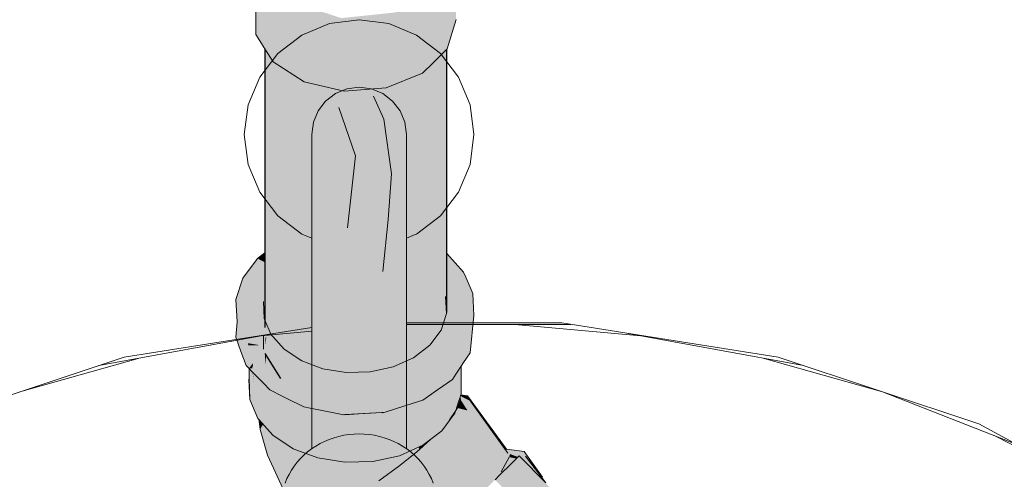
# Model space of a CAD drawing. Header units: millimetres. Extents: x 321 to 585, y -277 to 9.
# Tile 268 of 656: x 478.804 to 479.66, y -194.035 to -193.635. Entities that reach past the tile are written whole.
import ezdxf

# ---------------------------------------------------------------- set-up
doc = ezdxf.new("R2010")
doc.units = ezdxf.units.MM
doc.header["$MEASUREMENT"] = 0
for name, color, linetype, lineweight in [('IFC-Elemento de mobília-Contorno', 152, 'Continuous', 5), ('IFC-Elemento terminal-Contorno', 253, 'Continuous', 5), ('TQ-Condutos', 3, 'Continuous', 25), ('TQ-Conexões', 9, 'Continuous', 18)]:
    doc.layers.add(name, color=color, linetype=linetype, lineweight=lineweight)

msp = doc.modelspace()

# ---------------------------------------------------------------- hatches: boundary and pattern name
at = {"layer": 'TQ-Condutos', "linetype": 'Continuous'}
for points in [[(479.02607, -193.67523), (479.02738, -193.63951), (479.02313, -193.62998)], [(479.01691, -193.66063), (479.01691, -193.66737), (479.01692, -193.66738)], [(479.01708, -193.83382), (479.01699, -193.66742), (479.01698, -193.66074), (479.01691, -193.66063), (479.01692, -193.66738)], [(479.01712, -193.90323), (479.01727, -193.9034), (479.01778, -193.90179), (479.01775, -193.89842), (479.01708, -193.8377), (479.01712, -193.89697), (479.01708, -193.8377), (479.01775, -193.89842), (479.01778, -193.90179), (479.01777, -193.89849), (479.01778, -193.90179), (479.01789, -193.89876), (479.01839, -193.89991), (479.01921, -193.9018), (479.02244, -193.90924), (479.02378, -193.91074), (479.03044, -193.91972), (479.03217, -193.92086), (479.03221, -193.92026), (479.03356, -193.92178), (479.04887, -193.93188), (479.04942, -193.93208), (479.05516, -193.93603), (479.05516, -193.93423), (479.04757, -193.68694), (479.03103, -193.67638), (479.03044, -193.67601), (479.03044, -193.91826), (479.03044, -193.9018), (479.03044, -193.86244), (479.03044, -193.82749), (479.02022, -193.83531), (479.01763, -193.83729), (479.02022, -193.83531), (479.03044, -193.82749), (479.03044, -193.81588), (479.03044, -193.67601), (479.02614, -193.67326), (479.02043, -193.82931), (479.01838, -193.66831), (479.02015, -193.82969), (479.01838, -193.66831), (479.01733, -193.66764), (479.01838, -193.66831), (479.01832, -193.66288), (479.01721, -193.6611), (479.01723, -193.66757), (479.01721, -193.6611), (479.01698, -193.66074), (479.01701, -193.66743), (479.01762, -193.83309), (479.01699, -193.66742), (479.01708, -193.83382), (479.01691, -193.66737), (479.01691, -193.83404), (479.01691, -193.83783), (479.01691, -193.89651), (479.01712, -193.90323), (479.0171, -193.89693)], [(479.02043, -193.82931), (479.02607, -193.67523), (479.02594, -193.67313), (479.02397, -193.67188), (479.01845, -193.66308), (479.01851, -193.66839), (479.01845, -193.66308), (479.01832, -193.66288), (479.01839, -193.66832)], [(479.16825, -193.91241), (479.16866, -193.9121), (479.16874, -193.90724), (479.17016, -193.90533), (479.17389, -193.89375), (479.17428, -193.89253), (479.17481, -193.89088), (479.17516, -193.88979), (479.17516, -193.8384), (479.17187, -193.83468), (479.17516, -193.8384), (479.17516, -193.82138), (479.17516, -193.67296), (479.17322, -193.68211), (479.17516, -193.67296), (479.17516, -193.66095), (479.17295, -193.66311), (479.17261, -193.68498), (479.17248, -193.68557), (479.17063, -193.81094), (479.1707, -193.81231), (479.17063, -193.81094), (479.17244, -193.68578), (479.17042, -193.80691), (479.17036, -193.81032), (479.16999, -193.83255), (479.16863, -193.70371), (479.16999, -193.83255), (479.17244, -193.68578), (479.16919, -193.70106), (479.17244, -193.68578), (479.17063, -193.81094), (479.17248, -193.68557), (479.17261, -193.68498), (479.17295, -193.66311), (479.17281, -193.66325), (479.16898, -193.66699), (479.16825, -193.66771), (479.16323, -193.67261), (479.16255, -193.67581), (479.16825, -193.7055), (479.16255, -193.67581), (479.16323, -193.67261), (479.16214, -193.67367), (479.16227, -193.6771), (479.16214, -193.67367), (479.16189, -193.6789), (479.16413, -193.72485), (479.16825, -193.83058), (479.16413, -193.72485), (479.16189, -193.6789), (479.15842, -193.7517), (479.15536, -193.81603), (479.16825, -193.90791), (479.15536, -193.81603), (479.15011, -193.92631), (479.1604, -193.91842), (479.16554, -193.91153)], [(479.15005, -193.92759), (479.15011, -193.92631), (479.15842, -193.7517), (479.16189, -193.6789), (479.16192, -193.67836), (479.16214, -193.67367), (479.15405, -193.68158), (479.1557, -193.70803), (479.15405, -193.68158), (479.15345, -193.7186), (479.15405, -193.68158), (479.14916, -193.68358), (479.14917, -193.68635), (479.15076, -193.73127), (479.15247, -193.77973), (479.15076, -193.73127), (479.14917, -193.68635), (479.14916, -193.68358), (479.14869, -193.68377), (479.14869, -193.68681), (479.14937, -193.73778), (479.14959, -193.79327), (479.14937, -193.73778), (479.14869, -193.68681), (479.14913, -193.73891), (479.14901, -193.7395), (479.14933, -193.79448), (479.14901, -193.7395), (479.14913, -193.73891), (479.14869, -193.68681), (479.14869, -193.74096), (479.14869, -193.79747), (479.14869, -193.92739), (479.14869, -193.68377), (479.14788, -193.68411), (479.14209, -193.68647), (479.13992, -193.68736), (479.12197, -193.9386), (479.12851, -193.93717), (479.1462, -193.9293), (479.14869, -193.92819)], [(479.04762, -193.68842), (479.05516, -193.93423), (479.05516, -193.69179), (479.05516, -193.69016), (479.05117, -193.68924), (479.04757, -193.68694)], [(479.05516, -193.96293), (479.05746, -193.93509), (479.07722, -193.69525), (479.05591, -193.69033), (479.05516, -193.69016), (479.05516, -193.93423)], [(479.11989, -193.93906), (479.11989, -193.69474), (479.11621, -193.69501), (479.10988, -193.69548), (479.08917, -193.94205), (479.10856, -193.94154), (479.11989, -193.94125)], [(479.11989, -193.96775), (479.12197, -193.9386), (479.1395, -193.69327), (479.13992, -193.68736), (479.12236, -193.69455), (479.12057, -193.69468), (479.12057, -193.69528), (479.12057, -193.69468), (479.11989, -193.69474), (479.11989, -193.69556), (479.11989, -193.93906)], [(479.06733, -193.93879), (479.0868, -193.94195), (479.07732, -193.69791), (479.0868, -193.94195), (479.0868, -193.69746), (479.0868, -193.6972), (479.08597, -193.69727), (479.07722, -193.69525), (479.07699, -193.69794), (479.05746, -193.93509)], [(479.08769, -193.94209), (479.08914, -193.94205), (479.08756, -193.69715), (479.0868, -193.6972), (479.0868, -193.94195), (479.0868, -193.94211)], [(479.08914, -193.94233), (479.10988, -193.69548), (479.08756, -193.69715)], [(479.01691, -193.89651), (479.01691, -193.903), (479.0171, -193.90321)], [(479.01713, -193.91967), (479.01807, -193.91156), (479.01744, -193.91115)], [(479.01713, -193.91967), (479.01691, -193.92557), (479.03044, -193.94713)], [(479.26135, -194.03805), (479.26124, -194.0379), (479.23797, -194.01463), (479.23188, -194.0207), (479.25837, -194.0472), (479.61889, -194.40773), (479.6193, -194.40732), (479.26119, -194.03854), (479.26367, -194.04109)], [(479.22052, -194.03206), (479.21707, -194.03551), (479.21812, -194.03655), (479.60408, -194.42253), (479.60509, -194.42152), (479.23188, -194.0207)], [(479.23188, -194.0207), (479.60509, -194.42152), (479.61889, -194.40773)]]:
    msp.add_hatch(color=73, dxfattribs=at).paths.add_polyline_path(points)
at = {"layer": 'TQ-Conexões', "linetype": 'Continuous'}
for points in [[(479.17897, -193.59861), (479.17927, -193.59305), (479.17556, -193.59816), (479.17556, -193.61465), (479.17556, -193.60252), (479.17556, -193.59816), (479.17538, -193.5984), (479.17539, -193.60261), (479.17543, -193.61525), (479.17537, -193.60263), (479.17538, -193.5984), (479.17516, -193.5987), (479.17011, -193.60566), (479.17516, -193.60274), (479.17011, -193.60566), (479.17516, -193.61649), (479.17532, -193.61576), (479.17541, -193.61535), (479.17532, -193.61576), (479.17516, -193.61649), (479.17011, -193.60566), (479.16586, -193.60811), (479.16516, -193.61247), (479.17232, -193.62987), (479.16516, -193.61247), (479.16584, -193.60813), (479.16566, -193.60823), (479.16405, -193.60916), (479.15405, -193.61493), (479.16494, -193.61277), (479.15405, -193.61493), (479.14515, -193.62007), (479.14045, -193.62278), (479.1426, -193.62357), (479.14045, -193.62278), (479.139, -193.62854), (479.15405, -193.62777), (479.139, -193.62854), (479.13036, -193.64044), (479.139, -193.62854), (479.13914, -193.62796), (479.14045, -193.62278), (479.12977, -193.62895), (479.12784, -193.62915), (479.12793, -193.63001), (479.12784, -193.62915), (479.12236, -193.62973), (479.10674, -193.63137), (479.10255, -193.64466), (479.10387, -193.64046), (479.10674, -193.63137), (479.10106, -193.63197), (479.0995, -193.63287), (479.10106, -193.63197), (479.09911, -193.63218), (479.09933, -193.63297), (479.09328, -193.63646), (479.10115, -193.63958), (479.09328, -193.63646), (479.09266, -193.63682), (479.09168, -193.63739), (479.09108, -193.63773), (479.09168, -193.63739), (479.09266, -193.63682), (479.09328, -193.63646), (479.0891, -193.63566), (479.09328, -193.63646), (479.09933, -193.63297), (479.09911, -193.63218), (479.08597, -193.63356), (479.08346, -193.63383), (479.07094, -193.62976), (479.06908, -193.63534), (479.05117, -193.68924), (479.08597, -193.69727), (479.08597, -193.63464), (479.08597, -193.64068), (479.08597, -193.65423), (479.08597, -193.69727), (479.12236, -193.69455), (479.12236, -193.63323), (479.12931, -193.64188), (479.12236, -193.63323), (479.12663, -193.64557), (479.1313, -193.65908), (479.12663, -193.64557), (479.12236, -193.63323), (479.12236, -193.65146), (479.12236, -193.67139), (479.12236, -193.69455), (479.15405, -193.68158), (479.17051, -193.63839), (479.15405, -193.68158), (479.16323, -193.67261), (479.17516, -193.66095), (479.17556, -193.66057), (479.18316, -193.63516), (479.18316, -193.58769), (479.18051, -193.59134), (479.17954, -193.59592), (479.18051, -193.59134), (479.17927, -193.59305)], [(479.01513, -193.61201), (479.01691, -193.60134), (479.01719, -193.59965), (479.01691, -193.59939), (479.01316, -193.59601), (479.00909, -193.59234), (479.01239, -193.60585), (479.00909, -193.59234), (479.00909, -193.59844), (479.00909, -193.64814), (479.01691, -193.66063), (479.02397, -193.67188), (479.03093, -193.64748), (479.03594, -193.6299), (479.03897, -193.61926), (479.026, -193.60758), (479.02397, -193.60575), (479.02397, -193.63185), (479.022, -193.62744), (479.02397, -193.63185), (479.02397, -193.60575), (479.02092, -193.603), (479.0196, -193.62204), (479.02092, -193.603), (479.01719, -193.59965), (479.01712, -193.61647), (479.01691, -193.61601), (479.01712, -193.61647), (479.01719, -193.59965), (479.01691, -193.60134)], [(479.03895, -193.61936), (479.02397, -193.67188), (479.05117, -193.68924), (479.06626, -193.64384), (479.05117, -193.63024), (479.06626, -193.64384), (479.0703, -193.63168), (479.07094, -193.62976), (479.0666, -193.62835), (479.05117, -193.62333), (479.03916, -193.61943)], [(479.17516, -193.83878), (479.17516, -193.85953), (479.17516, -193.87452), (479.17516, -193.87496), (479.17516, -193.87592), (479.17404, -193.87606), (479.17481, -193.89088), (479.17516, -193.89061), (479.17516, -193.8904), (479.17516, -193.89061), (479.17481, -193.89088), (479.17016, -193.90533), (479.17516, -193.8909), (479.18418, -193.88364), (479.18692, -193.8745), (479.18418, -193.88364), (479.17516, -193.8909), (479.17016, -193.90533), (479.1604, -193.91842), (479.17514, -193.91383), (479.17516, -193.91375), (479.17516, -193.90849), (479.17516, -193.90665), (479.17516, -193.90605), (479.17516, -193.90308), (479.17516, -193.89936), (479.17516, -193.90308), (479.18187, -193.89135), (479.17516, -193.90308), (479.17516, -193.90605), (479.17516, -193.90665), (479.17516, -193.90849), (479.17516, -193.91375), (479.17714, -193.90717), (479.18739, -193.90986), (479.18766, -193.90993), (479.18766, -193.90785), (479.17737, -193.90637), (479.18766, -193.90785), (479.18766, -193.90993), (479.18765, -193.91236), (479.18766, -193.90993), (479.18737, -193.91002), (479.17516, -193.91382), (479.17516, -193.91413), (479.17516, -193.91505), (479.17516, -193.91514), (479.17516, -193.91505), (479.17516, -193.91413), (479.17516, -193.91382), (479.17504, -193.91418), (479.17514, -193.91383), (479.16657, -193.9165), (479.1604, -193.91842), (479.16638, -193.91709), (479.17472, -193.91524), (479.1604, -193.91842), (479.1462, -193.9293), (479.17201, -193.92427), (479.17516, -193.9218), (479.18704, -193.9125), (479.17516, -193.9218), (479.17201, -193.92427), (479.1462, -193.9293), (479.12851, -193.93717), (479.10856, -193.94154), (479.08769, -193.94209), (479.06733, -193.93879), (479.04887, -193.93188), (479.02142, -193.93276), (479.01552, -193.93295), (479.02579, -193.93971), (479.01552, -193.93295), (479.01552, -193.93443), (479.01645, -193.93818), (479.01744, -193.93882), (479.01645, -193.93818), (479.01919, -193.94924), (479.01552, -193.93443), (479.01552, -193.93295), (479.02142, -193.93276), (479.04887, -193.93188), (479.02127, -193.93251), (479.04887, -193.93188), (479.03356, -193.92178), (479.01975, -193.93009), (479.01552, -193.93265), (479.01508, -193.93266), (479.01552, -193.93265), (479.01974, -193.93008), (479.02903, -193.92445), (479.01967, -193.92996), (479.01552, -193.9324), (479.01691, -193.93158), (479.01691, -193.92764), (479.01691, -193.93158), (479.01967, -193.92996), (479.01733, -193.92623), (479.01691, -193.92634), (479.01733, -193.92623), (479.01967, -193.92996), (479.03356, -193.92178), (479.01753, -193.91913), (479.01691, -193.92557), (479.01552, -193.92672), (479.01691, -193.92557), (479.01753, -193.91913), (479.01691, -193.92146), (479.01615, -193.92435), (479.01552, -193.92334), (479.01615, -193.92435), (479.01691, -193.92146), (479.01753, -193.91913), (479.01691, -193.91996), (479.01552, -193.92183), (479.015, -193.92252), (479.01552, -193.92183), (479.01691, -193.91996), (479.01691, -193.91973), (479.01691, -193.91996), (479.01753, -193.91913), (479.02745, -193.92077), (479.026, -193.91679), (479.02562, -193.91654), (479.02149, -193.91382), (479.02143, -193.91378), (479.02149, -193.91382), (479.02562, -193.91654), (479.026, -193.91679), (479.02335, -193.91132), (479.026, -193.91679), (479.02378, -193.91074), (479.0233, -193.91121), (479.02378, -193.91074), (479.02325, -193.9111), (479.02097, -193.91348), (479.02325, -193.9111), (479.0209, -193.91343), (479.01691, -193.91743), (479.01691, -193.91902), (479.01691, -193.91743), (479.01552, -193.91879), (479.01552, -193.92109), (479.01479, -193.92218), (479.01094, -193.92798), (479.01479, -193.92218), (479.01552, -193.92109), (479.01464, -193.92194), (479.01552, -193.92109), (479.01552, -193.91879), (479.01691, -193.9174), (479.01691, -193.91712), (479.01691, -193.9174), (479.0209, -193.91343), (479.02325, -193.9111), (479.02033, -193.91305), (479.01691, -193.91533), (479.02033, -193.91305), (479.02325, -193.9111), (479.02378, -193.91074), (479.02316, -193.91089), (479.0202, -193.91297), (479.02316, -193.91089), (479.01869, -193.91197), (479.01691, -193.91528), (479.01869, -193.91197), (479.01691, -193.91437), (479.01552, -193.91626), (479.01691, -193.91437), (479.01869, -193.91197), (479.01691, -193.9124), (479.01869, -193.91197), (479.02378, -193.91074), (479.02244, -193.90924), (479.01797, -193.9115), (479.02244, -193.90924), (479.01716, -193.91096), (479.0178, -193.91138), (479.01691, -193.91191), (479.01552, -193.91274), (479.01691, -193.91203), (479.01552, -193.91274), (479.01691, -193.91191), (479.0178, -193.91138), (479.01691, -193.91179), (479.0178, -193.91138), (479.01716, -193.91096), (479.01691, -193.91104), (479.01691, -193.91118), (479.01691, -193.91104), (479.01552, -193.91244), (479.01691, -193.91104), (479.01552, -193.91149), (479.01456, -193.9118), (479.01416, -193.91307), (479.01456, -193.9118), (479.00934, -193.9135), (479.00974, -193.91413), (479.00934, -193.9135), (479.00063, -193.91633), (479.01233, -193.91826), (479.01248, -193.91829), (479.01398, -193.9209), (479.01248, -193.91829), (479.01243, -193.91843), (479.00978, -193.92667), (479.01243, -193.91843), (479.01248, -193.91829), (479.01235, -193.91829), (479.00275, -193.91872), (479.00752, -193.93171), (479.00773, -193.93228), (479.00786, -193.93263), (479.00816, -193.9317), (479.00786, -193.93263), (479.00752, -193.93371), (479.00798, -193.93294), (479.00752, -193.93371), (479.00822, -193.93361), (479.00752, -193.93371), (479.00786, -193.93263), (479.00773, -193.93228), (479.00752, -193.93171), (479.00275, -193.91872), (479.01235, -193.91829), (479.00266, -193.9185), (479.00267, -193.91863), (479.00275, -193.92258), (479.00297, -193.93257), (479.00302, -193.93516), (479.00483, -193.93449), (479.00302, -193.93516), (479.00297, -193.93257), (479.00275, -193.92258), (479.00142, -193.93099), (479.00275, -193.92258), (479.00267, -193.91863), (479.00266, -193.9185), (479.00195, -193.91655), (479.00063, -193.91633), (479.00063, -193.93017), (479.00062, -193.93606), (479.00305, -193.93855), (479.00309, -193.9385), (479.00554, -193.93522), (479.00657, -193.93384), (479.00554, -193.93522), (479.00309, -193.93852), (479.0031, -193.9386), (479.00621, -193.93591), (479.00703, -193.93522), (479.00622, -193.93591), (479.0031, -193.9386), (479.00524, -193.9408), (479.00666, -193.93637), (479.00783, -193.93756), (479.00666, -193.93637), (479.00524, -193.9408), (479.01089, -193.9466), (479.0095, -193.93928), (479.00863, -193.93471), (479.0095, -193.93928), (479.0108, -193.94062), (479.0095, -193.93928), (479.01089, -193.9466), (479.01184, -193.94344), (479.01224, -193.9421), (479.0125, -193.94237), (479.01552, -193.94547), (479.0125, -193.94237), (479.01224, -193.9421), (479.01089, -193.9466), (479.01552, -193.95136), (479.02115, -193.95715), (479.02433, -193.95453), (479.02594, -193.94425), (479.02433, -193.95453), (479.03142, -193.94869), (479.03044, -193.94713), (479.02648, -193.94082), (479.03044, -193.94713), (479.03142, -193.94869), (479.03206, -193.94816), (479.02433, -193.95453), (479.02244, -193.95609), (479.02912, -193.95945), (479.02244, -193.95609), (479.02115, -193.95715), (479.03238, -193.96281), (479.03588, -193.96457), (479.03263, -193.96122), (479.03438, -193.94965), (479.03263, -193.96122), (479.03588, -193.96457), (479.03579, -193.96282), (479.03519, -193.95016), (479.03497, -193.94576), (479.03519, -193.95016), (479.03579, -193.96282), (479.03588, -193.96457), (479.05061, -193.97199), (479.04915, -193.96954), (479.03908, -193.95265), (479.04362, -193.96027), (479.04437, -193.96044), (479.04362, -193.96027), (479.04915, -193.96954), (479.05061, -193.97199), (479.05128, -193.97062), (479.04465, -193.96051), (479.03979, -193.9531), (479.05128, -193.97062), (479.05071, -193.97178), (479.0554, -193.9727), (479.05071, -193.97178), (479.05061, -193.97199), (479.05616, -193.97308), (479.06802, -193.97539), (479.05619, -193.97285), (479.05505, -193.96286), (479.05505, -193.9629), (479.05516, -193.96293), (479.05505, -193.9629), (479.05619, -193.97285), (479.05749, -193.96442), (479.05763, -193.9635), (479.05749, -193.96442), (479.05619, -193.97285), (479.06791, -193.97513), (479.06544, -193.9695), (479.06339, -193.96482), (479.06791, -193.97513), (479.06823, -193.97519), (479.06355, -193.96486), (479.05898, -193.95477), (479.06355, -193.96486), (479.06823, -193.97519), (479.07615, -193.96776), (479.06823, -193.97519), (479.06791, -193.97513), (479.05619, -193.97285), (479.06802, -193.97539), (479.08544, -193.97877), (479.08544, -193.97855), (479.08544, -193.9699), (479.08545, -193.95904), (479.08544, -193.9699), (479.08544, -193.97032), (479.08548, -193.97031), (479.08544, -193.97032), (479.08544, -193.97855), (479.08544, -193.97877), (479.08632, -193.97872), (479.08595, -193.97028), (479.08594, -193.97002), (479.08595, -193.97028), (479.08645, -193.97024), (479.0868, -193.97022), (479.09557, -193.96956), (479.09856, -193.96934), (479.09557, -193.96956), (479.0868, -193.97022), (479.08645, -193.97024), (479.09888, -193.973), (479.08645, -193.97024), (479.08595, -193.97028), (479.08632, -193.97872), (479.10344, -193.97773), (479.10501, -193.97441), (479.10772, -193.96866), (479.10344, -193.97773), (479.11881, -193.97685), (479.12144, -193.9767), (479.12114, -193.97609), (479.11722, -193.96795), (479.11258, -193.95834), (479.11722, -193.96795), (479.1178, -193.96791), (479.11722, -193.96795), (479.11758, -193.9687), (479.11811, -193.96848), (479.11989, -193.96775), (479.11811, -193.96848), (479.11758, -193.9687), (479.12114, -193.97609), (479.12209, -193.97578), (479.12823, -193.96713), (479.13105, -193.96318), (479.12209, -193.97578), (479.12114, -193.97609), (479.12144, -193.9767), (479.13785, -193.97137), (479.13788, -193.97063), (479.13785, -193.97137), (479.14596, -193.96872), (479.15428, -193.96602), (479.14791, -193.96736), (479.1423, -193.96919), (479.13825, -193.96022), (479.1423, -193.96919), (479.14791, -193.96736), (479.15428, -193.96602), (479.15366, -193.96549), (479.15227, -193.96431), (479.14008, -193.95947), (479.15227, -193.96431), (479.14444, -193.95768), (479.13852, -193.95266), (479.14444, -193.95768), (479.14625, -193.95694), (479.14444, -193.95768), (479.14576, -193.9588), (479.14715, -193.95744), (479.14869, -193.95594), (479.14715, -193.95744), (479.14576, -193.9588), (479.15227, -193.96431), (479.15428, -193.96602), (479.15549, -193.96206), (479.15861, -193.95187), (479.16106, -193.94387), (479.1618, -193.94315), (479.16151, -193.9424), (479.16638, -193.93868), (479.16825, -193.93686), (479.17073, -193.92856), (479.17516, -193.92586), (479.17073, -193.92856), (479.16825, -193.93686), (479.16638, -193.93868), (479.16809, -193.93737), (479.16935, -193.93578), (479.17516, -193.92843), (479.17803, -193.9273), (479.18227, -193.92317), (479.17803, -193.9273), (479.17516, -193.92843), (479.16935, -193.93578), (479.17516, -193.9301), (479.17694, -193.92837), (479.17516, -193.9301), (479.16935, -193.93578), (479.16809, -193.93737), (479.17516, -193.93196), (479.17998, -193.92828), (479.1826, -193.92285), (479.18684, -193.91405), (479.1826, -193.92285), (479.18613, -193.9194), (479.1826, -193.92285), (479.17998, -193.92828), (479.18603, -193.92015), (479.1862, -193.91933), (479.18603, -193.92015), (479.17998, -193.92828), (479.16638, -193.93868), (479.16151, -193.9424), (479.1618, -193.94315), (479.16196, -193.943), (479.1618, -193.94315), (479.16106, -193.94387), (479.15549, -193.96206), (479.16619, -193.95457), (479.15549, -193.96206), (479.15428, -193.96602), (479.16713, -193.95701), (479.16915, -193.9525), (479.16733, -193.95656), (479.17083, -193.95132), (479.16733, -193.95656), (479.17998, -193.94801), (479.17998, -193.94492), (479.17998, -193.93762), (479.18364, -193.93214), (479.18465, -193.93063), (479.18364, -193.93214), (479.17998, -193.93762), (479.17998, -193.94801), (479.18435, -193.93288), (479.18495, -193.93018), (479.18435, -193.93288), (479.17998, -193.94801), (479.18295, -193.94345), (479.18044, -193.94729), (479.18293, -193.94357), (479.18311, -193.9433), (479.1876, -193.93631), (479.1876, -193.93659), (479.18771, -193.93643), (479.19061, -193.92169), (479.19053, -193.92181), (479.18762, -193.92617), (479.19053, -193.92181), (479.19061, -193.92169), (479.19266, -193.91125), (479.18764, -193.918), (479.18783, -193.91774), (479.18764, -193.91793), (479.18783, -193.91774), (479.19266, -193.91125), (479.18771, -193.93643), (479.18973, -193.93342), (479.19545, -193.92484), (479.19871, -193.89246), (479.18912, -193.89678), (479.18768, -193.89743), (479.17886, -193.90141), (479.19871, -193.89246), (479.19769, -193.8732), (479.19154, -193.85905), (479.1897, -193.85481), (479.17525, -193.8385)], [(479.01035, -193.84285), (479.01691, -193.84616), (479.01691, -193.83783)], [(479.17525, -193.8385), (479.15677, -193.84936), (479.16788, -193.86189)], [(479.01035, -193.84285), (478.99766, -193.85988), (479.01552, -193.86459), (479.01691, -193.86496), (479.01691, -193.85821), (479.01552, -193.85494), (479.01691, -193.85821), (479.01691, -193.85473), (479.01691, -193.84616), (479.01552, -193.84546)], [(479.01691, -193.89651), (479.01691, -193.89057), (479.01691, -193.89006), (479.01691, -193.87593), (479.01691, -193.86496), (478.99766, -193.85988), (478.99162, -193.87867), (479.01629, -193.89508), (479.01552, -193.88027), (479.01612, -193.89469)], [(478.99263, -193.89793), (478.9915, -193.91125), (478.99606, -193.92365), (479.00062, -193.93606), (479.00063, -193.91633), (479.00934, -193.9135), (479.00807, -193.91147), (479.00934, -193.9135), (479.01552, -193.91149), (479.01691, -193.91104), (479.02244, -193.90924), (479.01691, -193.90714), (479.02244, -193.90924), (479.01691, -193.89651), (479.01629, -193.89508), (479.01552, -193.90661), (479.00174, -193.90138), (479.01552, -193.90661), (479.01584, -193.90179), (479.01552, -193.90142), (479.01584, -193.90179), (479.01629, -193.89508), (479.01552, -193.89456), (478.99162, -193.87867), (478.99263, -193.89793), (479.01552, -193.89517), (479.01051, -193.89578), (478.99908, -193.89715)], [(479.18766, -193.90993), (479.17714, -193.90717), (479.17514, -193.91383)], [(479.00195, -193.91655), (479.00266, -193.9185), (479.00263, -193.91666)], [(479.01233, -193.91826), (479.00263, -193.91666), (479.00266, -193.9185)], [(479.01691, -193.9181), (479.01552, -193.90988), (479.01552, -193.92183)], [(479.02745, -193.92077), (479.03356, -193.92178), (479.02378, -193.91074)], [(479.01805, -193.92738), (479.01691, -193.92557), (479.01691, -193.93596)], [(479.03356, -193.92178), (479.02903, -193.92445), (479.01975, -193.93009), (479.02909, -193.92447)], [(479.00598, -193.93848), (479.00635, -193.93413), (479.00309, -193.9385)], [(479.00635, -193.93413), (479.0062, -193.93589), (479.00655, -193.93625)], [(479.00305, -193.93855), (479.0031, -193.9386), (479.00309, -193.93852)], [(479.00524, -193.9408), (479.0031, -193.9386), (479.00327, -193.9469), (479.00368, -193.96564), (479.01081, -193.98207), (479.00609, -193.94167), (479.00574, -193.94131)], [(479.01081, -193.98207), (479.00923, -193.96509), (479.00598, -193.93848), (479.00742, -193.95151), (479.00587, -193.93981)], [(479.00742, -193.95151), (479.00637, -193.94196), (479.00612, -193.9417)], [(479.00923, -193.96509), (479.00715, -193.94277), (479.00641, -193.942)], [(479.01081, -193.98207), (479.00986, -193.96983), (479.00719, -193.94281), (479.00715, -193.94277), (479.00923, -193.96509)], [(479.01081, -193.98207), (479.01161, -193.98297), (479.0237, -193.99662), (479.02155, -193.96984), (479.01764, -193.9592), (479.02155, -193.96984), (479.02048, -193.95646), (479.01878, -193.95471), (479.01866, -193.95459), (479.01654, -193.95241), (479.01552, -193.95136), (479.01488, -193.95071), (479.01479, -193.95146), (479.01552, -193.95343), (479.01479, -193.95146), (479.01128, -193.98045), (479.01552, -193.96561), (479.01747, -193.95875), (479.01128, -193.98045), (479.01488, -193.95071), (479.01087, -193.94659), (479.01081, -193.94652), (479.0079, -193.94354), (479.00781, -193.94344), (479.01081, -193.97696), (479.00781, -193.94344), (479.00729, -193.9429), (479.00719, -193.94281), (479.00986, -193.96983)], [(479.1873, -193.96157), (479.18756, -193.96076), (479.18659, -193.95074), (479.18552, -193.93971), (479.18405, -193.94191), (479.18384, -193.94584), (479.18319, -193.95816), (479.18304, -193.96093), (479.18475, -193.96118), (479.18304, -193.96093), (479.18302, -193.96135), (479.18319, -193.95816), (479.18165, -193.95329), (479.18145, -193.95478), (479.18165, -193.95329), (479.17998, -193.94801), (479.17775, -193.94096), (479.17968, -193.94845), (479.18119, -193.95427), (479.18141, -193.95511), (479.18124, -193.95641), (479.18045, -193.96236), (479.18124, -193.95641), (479.18141, -193.95511), (479.17963, -193.94825), (479.17871, -193.9489), (479.1788, -193.94968), (479.18039, -193.96281), (479.18224, -193.97615), (479.18039, -193.96281), (479.18204, -193.97645), (479.18217, -193.97752), (479.18293, -193.97516), (479.18532, -193.96771), (479.18639, -193.96438)], [(479.18319, -193.95816), (479.18405, -193.94191), (479.17775, -193.94096), (479.17998, -193.94801)], [(479.18293, -193.94359), (479.1876, -193.93659), (479.1876, -193.93631)], [(479.18756, -193.96076), (479.1876, -193.93659), (479.18552, -193.93971)], [(479.00277, -193.94846), (479.00328, -193.94739), (479.00327, -193.9469)], [(479.00277, -193.94846), (479.00336, -193.95091), (479.00329, -193.94748), (479.00328, -193.94739)], [(479.00277, -193.94846), (479.00368, -193.96564), (479.01081, -193.98207)], [(479.10845, -193.9461), (479.09701, -193.97815), (479.10854, -193.97749)], [(479.17648, -193.95046), (479.17084, -193.95441), (479.16023, -193.96184), (479.17084, -193.99273), (479.18217, -193.97752), (479.17761, -193.94967), (479.17741, -193.94981)], [(479.16735, -193.95654), (479.16731, -193.95661), (479.16713, -193.95701), (479.17998, -193.94801)], [(479.18201, -193.97649), (479.17785, -193.9495), (479.17761, -193.94967)], [(479.17785, -193.9495), (479.18204, -193.97645), (479.1788, -193.94968), (479.17879, -193.94962), (479.17856, -193.949), (479.17851, -193.94903), (479.17875, -193.94953), (479.17849, -193.94905)], [(479.18217, -193.97752), (479.18204, -193.97645), (479.17785, -193.9495), (479.18201, -193.97649)], [(479.17879, -193.94962), (479.17871, -193.9489), (479.17857, -193.949)], [(479.18044, -193.94729), (479.17998, -193.94801), (479.18293, -193.94359)], [(479.02048, -193.95646), (479.02051, -193.95683), (479.02115, -193.95715)], [(479.02051, -193.95683), (479.0237, -193.99662), (479.02837, -193.96457), (479.02889, -193.96105), (479.02528, -193.95923), (479.02115, -193.95715)], [(479.02889, -193.96105), (479.0237, -193.99662), (479.04146, -194.00832), (479.04223, -193.96777), (479.02961, -193.96141)], [(479.04218, -193.97035), (479.04146, -194.00832), (479.05484, -193.97413), (479.05532, -193.97291), (479.05191, -193.97225), (479.05061, -193.97199), (479.04223, -193.96777)], [(479.14554, -193.97531), (479.14767, -193.96817), (479.12151, -193.9767), (479.13785, -193.97137), (479.12144, -193.9767), (479.11887, -193.97755), (479.13385, -194.01447)], [(479.14767, -193.96817), (479.13385, -194.01447), (479.15436, -194.00533), (479.14803, -193.96805)], [(479.15621, -193.96539), (479.15624, -193.96464), (479.15428, -193.96602), (479.14803, -193.96805), (479.14838, -193.97015), (479.15436, -194.00533)], [(479.17084, -193.99273), (479.17044, -193.99156), (479.16145, -193.96539), (479.16023, -193.96184), (479.15901, -193.9627), (479.15818, -193.9703), (479.15436, -194.00533), (479.16123, -194.00009)], [(479.15436, -194.00533), (479.15901, -193.9627), (479.15624, -193.96464)], [(479.18692, -193.96539), (479.18639, -193.96438), (479.18629, -193.96469), (479.18423, -193.97111), (479.18402, -193.97174), (479.18137, -193.96486), (479.17738, -193.9832), (479.18293, -193.97516), (479.17738, -193.9832), (479.18217, -193.97752), (479.17782, -193.98336), (479.18003, -193.98415), (479.18321, -193.97612), (479.18003, -193.98415), (479.18546, -193.98607), (479.18458, -193.97428), (479.18448, -193.97291)], [(479.24361, -194.01471), (479.23868, -194.01392), (479.23699, -194.01365), (479.22975, -194.0125), (479.22817, -194.01225), (479.19569, -193.96699), (479.18701, -193.96245), (479.18638, -193.96443), (479.18692, -193.96539), (479.19307, -193.97504), (479.18448, -193.97291), (479.18546, -193.98607), (479.20719, -194.04539), (479.21021, -194.04237), (479.22294, -194.02964), (479.2237, -194.02888), (479.22823, -194.02435), (479.22586, -194.02209), (479.22243, -194.0285), (479.2293, -194.01568), (479.2301, -194.01298), (479.23723, -194.01389), (479.2301, -194.01298), (479.23701, -194.01558), (479.23797, -194.01463), (479.23854, -194.01406), (479.23797, -194.01463), (479.24008, -194.01675), (479.24487, -194.01856), (479.24008, -194.01675), (479.24027, -194.01694), (479.24122, -194.01788), (479.24192, -194.01858), (479.24102, -194.02572), (479.24383, -194.02049), (479.24102, -194.02572), (479.25842, -194.04707), (479.24757, -194.02423), (479.26116, -194.03783), (479.26124, -194.0379)], [(479.18692, -193.96539), (479.18577, -193.96894), (479.18626, -193.97032), (479.18747, -193.97365), (479.18716, -193.96902), (479.18747, -193.97365), (479.19307, -193.97504), (479.18824, -193.96746)], [(479.19314, -193.96244), (479.1873, -193.96157), (479.18728, -193.96163), (479.18701, -193.96245), (479.19569, -193.96699)], [(479.24235, -194.01086), (479.22705, -194.00881), (479.19314, -193.96244), (479.22817, -194.01225), (479.24361, -194.01471), (479.2585, -194.03295)], [(479.04146, -194.00832), (479.06287, -194.01635), (479.0554, -193.9727)], [(479.06287, -194.01635), (479.0709, -193.97595), (479.05544, -193.97294)], [(479.07016, -193.97968), (479.06287, -194.01635), (479.08649, -194.02018), (479.07229, -193.97956), (479.07103, -193.97598), (479.0709, -193.97595)], [(479.0709, -193.97595), (479.07069, -193.97591), (479.06802, -193.97539)], [(479.07228, -193.97953), (479.08649, -194.02018), (479.08648, -193.97897), (479.08648, -193.97875), (479.0855, -193.97877), (479.08544, -193.97877), (479.07103, -193.97598)], [(479.13385, -194.01447), (479.11861, -193.97691), (479.10255, -193.97783), (479.1107, -194.01955)], [(479.11975, -193.97725), (479.10439, -193.98224), (479.12047, -193.97703)], [(479.11078, -193.97731), (479.1096, -193.97738), (479.10879, -193.97743), (479.10854, -193.97749), (479.10936, -193.97744), (479.11054, -193.97738)], [(479.11881, -193.97685), (479.11081, -193.97731), (479.11054, -193.97738), (479.11861, -193.97691)], [(479.12144, -193.9767), (479.11884, -193.97685), (479.11861, -193.97691), (479.11886, -193.97754)], [(479.11861, -193.97691), (479.11883, -193.97685), (479.11881, -193.97685)], [(479.18448, -193.97291), (479.18747, -193.97365), (479.18577, -193.96894)], [(479.01278, -193.99172), (479.014, -193.98941), (479.01524, -193.98707), (479.01297, -193.98451), (479.01161, -193.98297), (479.01179, -193.98432)], [(479.09631, -193.97815), (479.08633, -193.97872), (479.08545, -193.97877), (479.08649, -193.97875), (479.09701, -193.97815)], [(479.08632, -193.97872), (479.0855, -193.97877), (479.08648, -193.97875)], [(479.10255, -193.97783), (479.08648, -193.97875), (479.08649, -194.02018)], [(479.10112, -193.9816), (479.08649, -194.02018), (479.1107, -194.01955), (479.10337, -193.98204), (479.10255, -193.97783)], [(479.17782, -193.98336), (479.17084, -193.99273), (479.16898, -193.99416), (479.17024, -193.99354), (479.18546, -193.98607), (479.18143, -193.98464)], [(479.04783, -194.06594), (479.04545, -194.0617), (479.04406, -194.07022), (479.0466, -194.07475), (479.08606, -194.12115), (479.0896, -194.13354), (479.09055, -194.13684), (479.09067, -194.135), (479.0916, -194.12121), (479.05415, -194.07547), (479.0916, -194.12121), (479.09055, -194.13684), (479.0896, -194.13354), (479.08606, -194.12115), (479.08534, -194.1277), (479.08433, -194.13678), (479.09428, -194.15881), (479.10273, -194.15961), (479.11619, -194.15607), (479.10096, -194.13307), (479.11619, -194.15607), (479.13377, -194.14842), (479.11137, -194.12932), (479.1009, -194.11785), (479.11137, -194.12932), (479.12473, -194.12223), (479.13676, -194.11583), (479.13809, -194.11512), (479.13766, -194.11493), (479.13809, -194.11512), (479.13675, -194.11583), (479.12473, -194.12223), (479.12847, -194.12412), (479.12473, -194.12223), (479.12219, -194.12358), (479.11137, -194.12932), (479.1178, -194.1348), (479.12436, -194.12824), (479.1256, -194.12699), (479.12618, -194.12642), (479.12727, -194.12532), (479.12618, -194.12642), (479.1256, -194.12699), (479.12436, -194.12824), (479.12679, -194.12817), (479.12436, -194.12824), (479.1178, -194.1348), (479.13377, -194.14842), (479.14234, -194.14373), (479.15425, -194.13721), (479.17623, -194.12316), (479.19823, -194.10727), (479.16749, -194.09594), (479.15279, -194.10553), (479.13795, -194.11464), (479.12211, -194.10816), (479.11019, -194.11451), (479.12211, -194.10816), (479.13795, -194.11464), (479.15279, -194.10553), (479.16749, -194.09594), (479.15099, -194.10161), (479.14801, -194.10459), (479.15099, -194.10161), (479.13404, -194.10184), (479.15099, -194.10161), (479.16749, -194.09594), (479.15793, -194.09468), (479.14715, -194.09326), (479.10012, -194.05547), (479.08185, -194.06549), (479.06617, -194.07231), (479.08185, -194.06549), (479.10012, -194.05547), (479.14715, -194.09326), (479.15792, -194.09468), (479.16749, -194.09594), (479.19823, -194.10727), (479.18175, -194.085), (479.16325, -194.08934), (479.16778, -194.08481), (479.17515, -194.07744), (479.17299, -194.07496), (479.16027, -194.08471), (479.17299, -194.07496), (479.17515, -194.07744), (479.17781, -194.07478), (479.18661, -194.06597), (479.18572, -194.0652), (479.20729, -194.04568), (479.18546, -193.98607), (479.16898, -193.99416), (479.16672, -193.99588), (479.17339, -193.99932), (479.15766, -194.01387), (479.13936, -194.02875), (479.11973, -194.04295), (479.13936, -194.02875), (479.15766, -194.01387), (479.17339, -193.99932), (479.16672, -193.99588), (479.16555, -193.99678), (479.16123, -194.00009), (479.159, -194.00179), (479.15144, -194.00914), (479.13437, -194.02303), (479.11606, -194.03627), (479.09775, -194.04795), (479.08071, -194.05729), (479.09775, -194.04795), (479.11606, -194.03627), (479.13437, -194.02303), (479.13126, -194.01498), (479.11859, -194.02502), (479.12599, -194.01916), (479.13126, -194.01498), (479.11033, -194.01956), (479.10966, -194.01971), (479.0959, -194.03238), (479.10966, -194.01971), (479.11033, -194.01956), (479.08847, -194.02013), (479.08707, -194.02029), (479.07357, -194.03615), (479.08707, -194.02029), (479.06504, -194.01672), (479.05261, -194.02768), (479.06, -194.04596), (479.06608, -194.06365), (479.06, -194.04596), (479.05261, -194.02768), (479.04527, -194.00975), (479.04464, -194.00951), (479.03475, -194.01613), (479.03669, -194.03211), (479.04815, -194.05082), (479.03669, -194.03211), (479.03471, -194.04356), (479.05486, -194.0666), (479.04626, -194.05676), (479.03471, -194.04356), (479.04542, -194.06184), (479.03471, -194.04356), (479.03669, -194.03211), (479.02706, -194.02652), (479.03669, -194.03211), (479.03475, -194.01613), (479.02916, -194.00022), (479.02784, -193.99935), (479.02152, -194.00939), (479.01746, -193.98957), (479.01524, -193.98707), (479.01278, -193.99172), (479.01901, -194.01408), (479.03279, -194.04363), (479.04535, -194.06227)], [(479.01815, -193.99297), (479.02152, -194.00939), (479.02712, -194.00049), (479.02784, -193.99935), (479.02516, -193.99758), (479.0237, -193.99662), (479.01746, -193.98957)], [(479.02849, -193.99832), (479.08707, -194.02029), (479.13126, -194.01498)], [(479.03057, -194.00424), (479.03475, -194.01613), (479.04396, -194.00997), (479.04464, -194.00951), (479.04208, -194.00855), (479.04146, -194.00832), (479.02916, -194.00022)], [(479.159, -194.00179), (479.15436, -194.00533), (479.15061, -194.007), (479.15097, -194.00793), (479.15144, -194.00914), (479.15619, -194.00452)], [(479.08662, -194.02017), (479.04506, -194.00924), (479.06504, -194.01672), (479.08637, -194.02018), (479.08707, -194.02029)], [(479.04691, -194.01376), (479.05261, -194.02768), (479.06469, -194.01703), (479.06504, -194.01672), (479.06494, -194.01668), (479.06304, -194.01638), (479.06287, -194.01635), (479.04527, -194.00975)], [(479.15144, -194.00914), (479.15061, -194.007), (479.1354, -194.01378), (479.13385, -194.01447), (479.13128, -194.01504), (479.13147, -194.01553), (479.13681, -194.01382), (479.13147, -194.01553), (479.13437, -194.02303), (479.14896, -194.01116)], [(479.2293, -194.01568), (479.22586, -194.02209), (479.22822, -194.02435), (479.24102, -194.02572), (479.22959, -194.02298), (479.23718, -194.0248), (479.23326, -194.01933), (479.23278, -194.01867), (479.23339, -194.01919), (479.23393, -194.01866), (479.23404, -194.01855), (479.23572, -194.01687), (479.23084, -194.01597)], [(479.2293, -194.01568), (479.23078, -194.01596), (479.22968, -194.01439)], [(479.23029, -194.01382), (479.2301, -194.01298), (479.22969, -194.01436), (479.22987, -194.01461), (479.23076, -194.01585), (479.22987, -194.01462), (479.23078, -194.01596), (479.23084, -194.01597)], [(479.2301, -194.01298), (479.23031, -194.0138), (479.23084, -194.01597), (479.23252, -194.01628), (479.23602, -194.01657), (479.23686, -194.01573), (479.23692, -194.01567), (479.23047, -194.01348)], [(479.2301, -194.01298), (479.23047, -194.01348), (479.23692, -194.01567), (479.23701, -194.01558), (479.23064, -194.01318)], [(479.23252, -194.01628), (479.23572, -194.01687), (479.23602, -194.01657)], [(479.23278, -194.01867), (479.23325, -194.01933), (479.23339, -194.01919)]]:
    msp.add_hatch(color=93, dxfattribs=at).paths.add_polyline_path(points)

# ---------------------------------------------------------------- linework, layer by layer
at = {"layer": 'IFC-Elemento de mobília-Contorno', "color": 7, "lineweight": 5}
for p, q in [((479.14006, -193.89898), (479.27519, -193.89898)), ((479.27519, -193.89898), (479.46327, -193.92877)), ((478.89448, -193.92877), (479.05766, -193.90293)), ((478.71983, -193.9867), (478.89448, -193.92877)), ((479.46327, -193.92877), (479.63791, -193.9867)), ((479.63791, -193.9867), (479.79099, -194.06955))]:
    msp.add_line(p, q, dxfattribs=at)
at = {"layer": 'IFC-Elemento terminal-Contorno', "color": 7, "lineweight": 5}
for p, q in [((479.04891, -193.64861), (479.07301, -193.63863)), ((479.07301, -193.63863), (479.09887, -193.63523)), ((479.09887, -193.63523), (479.12472, -193.63863)), ((479.12472, -193.63863), (479.14882, -193.64861)), ((479.02822, -193.66449), (479.04891, -193.64861)), ((479.14882, -193.64861), (479.16951, -193.66449)), ((479.01234, -193.68518), (479.02822, -193.66449)), ((479.16951, -193.66449), (479.18538, -193.68518)), ((479.00236, -193.70928), (479.01234, -193.68518)), ((479.18538, -193.68518), (479.19536, -193.70928)), ((479.0882, -193.69527), (479.09887, -193.69387)), ((479.09887, -193.69387), (479.10952, -193.69527)), ((479.06973, -193.70594), (479.07827, -193.69939)), ((479.07827, -193.69939), (479.0882, -193.69527)), ((479.10952, -193.69527), (479.11946, -193.69939)), ((479.11139, -193.70166), (479.12036, -193.72166)), ((479.11946, -193.69939), (479.128, -193.70594)), ((478.99896, -193.73514), (479.00236, -193.70928)), ((479.06318, -193.71447), (479.06973, -193.70594)), ((479.08119, -193.7116), (479.09579, -193.75363)), ((479.128, -193.70594), (479.13454, -193.71447)), ((479.19536, -193.70928), (479.19877, -193.73514)), ((479.05907, -193.72441), (479.06318, -193.71447)), ((479.13454, -193.71447), (479.13866, -193.72441)), ((479.05766, -193.73508), (479.05907, -193.72441)), ((479.12036, -193.72166), (479.127, -193.76916)), ((479.13866, -193.72441), (479.14006, -193.73508)), ((478.99896, -193.73514), (479.00236, -193.761)), ((479.05766, -193.74309), (479.05766, -193.73508)), ((479.14006, -193.73908), (479.14006, -193.73508)), ((479.19536, -193.761), (479.19877, -193.73514)), ((479.05766, -193.75109), (479.05766, -193.74309)), ((479.14006, -193.74309), (479.14006, -193.73908)), ((479.14006, -193.75109), (479.14006, -193.74309)), ((479.05766, -193.75814), (479.05766, -193.75109)), ((479.08862, -193.81623), (479.09579, -193.75363)), ((479.14006, -193.75814), (479.14006, -193.75109)), ((479.00236, -193.761), (479.01234, -193.7851)), ((479.05766, -193.791), (479.05766, -193.75814)), ((479.14006, -193.791), (479.14006, -193.75814)), ((479.18538, -193.7851), (479.19536, -193.761)), ((479.12414, -193.80912), (479.127, -193.76916)), ((479.01234, -193.7851), (479.02822, -193.80578)), ((479.16951, -193.80578), (479.18538, -193.7851)), ((479.05766, -193.82385), (479.05766, -193.791)), ((479.14006, -193.82385), (479.14006, -193.791)), ((479.02822, -193.80578), (479.04891, -193.82166)), ((479.14882, -193.82166), (479.16951, -193.80578)), ((479.11936, -193.85414), (479.12414, -193.80912)), ((479.04891, -193.82166), (479.05766, -193.82529)), ((479.14006, -193.82529), (479.14901, -193.82158)), ((479.05766, -193.85385), (479.05766, -193.82381)), ((479.14006, -193.85385), (479.14006, -193.82385)), ((479.05766, -193.88797), (479.05766, -193.85385)), ((479.14006, -193.88797), (479.14006, -193.85385)), ((479.05766, -193.90502), (479.05766, -193.88797)), ((479.14006, -193.90502), (479.14006, -193.88797)), ((479.14006, -193.90023), (479.28308, -193.90023)), ((479.23434, -193.90023), (479.34398, -193.91016)), ((478.87232, -193.93611), (479.02473, -193.90814)), ((479.01375, -193.91016), (479.05766, -193.90619)), ((479.05766, -193.92209), (479.05766, -193.90502)), ((479.14006, -193.92209), (479.14006, -193.90502)), ((479.33297, -193.90814), (479.48543, -193.93611)), ((479.05766, -194.00836), (479.05766, -193.92209)), ((479.14006, -194.00836), (479.14006, -193.92209)), ((478.80359, -193.95893), (478.90651, -193.92984)), ((479.45124, -193.92984), (479.55416, -193.95893)), ((479.55418, -193.95893), (479.67094, -194.00457)), ((479.06486, -194.00393), (479.06879, -194.00197)), ((479.06879, -194.00197), (479.07284, -194.00027)), ((479.07284, -194.00027), (479.07701, -193.99883)), ((479.07701, -193.99883), (479.08126, -193.99762)), ((479.08126, -193.99762), (479.0856, -193.99668)), ((479.0856, -193.99668), (479.08999, -193.99602)), ((479.08999, -193.99602), (479.09442, -193.99561)), ((479.09442, -193.99561), (479.09887, -193.99547)), ((479.09887, -193.99547), (479.10331, -193.99561)), ((479.10331, -193.99561), (479.10774, -193.99602)), ((479.10774, -193.99602), (479.11213, -193.99668)), ((479.11213, -193.99668), (479.11646, -193.99762)), ((479.11646, -193.99762), (479.12072, -193.99883)), ((479.12072, -193.99883), (479.12489, -194.00027)), ((479.12489, -194.00027), (479.12894, -194.00197)), ((479.12894, -194.00197), (479.13286, -194.00393)), ((479.65119, -193.99686), (479.74081, -194.04293)), ((479.05078, -194.01395), (479.05403, -194.01111)), ((479.05403, -194.01111), (479.05747, -194.0085)), ((479.05747, -194.0085), (479.06108, -194.00609)), ((479.06108, -194.00609), (479.06486, -194.00393)), ((479.13286, -194.00393), (479.13664, -194.00609)), ((479.13664, -194.00609), (479.14026, -194.0085)), ((479.14026, -194.0085), (479.1437, -194.01111)), ((479.1437, -194.01111), (479.14695, -194.01395)), ((479.04232, -194.0235), (479.04492, -194.02014)), ((479.04492, -194.02014), (479.04774, -194.01695)), ((479.04774, -194.01695), (479.05078, -194.01395)), ((479.14695, -194.01395), (479.14999, -194.01695)), ((479.14999, -194.01695), (479.15281, -194.02014)), ((479.15281, -194.02014), (479.1554, -194.0235)), ((479.03787, -194.03064), (479.03997, -194.02699)), ((479.03997, -194.02699), (479.04232, -194.0235)), ((479.1554, -194.0235), (479.15775, -194.02699)), ((479.15775, -194.02699), (479.15985, -194.03064)), ((479.03447, -194.03826), (479.03604, -194.03439)), ((479.03604, -194.03439), (479.03787, -194.03064)), ((479.15985, -194.03064), (479.16169, -194.03439)), ((479.16169, -194.03439), (479.16326, -194.03826))]:
    msp.add_line(p, q, dxfattribs=at)
at = {"layer": 'TQ-Condutos'}
for p, q in [((479.01691, -193.66063), (479.01691, -193.66737)), ((479.01691, -193.66737), (479.01691, -193.83404)), ((479.17516, -193.67296), (479.17516, -193.66095)), ((479.17516, -193.82138), (479.17516, -193.67296)), ((479.17516, -193.8384), (479.17516, -193.82138)), ((479.01691, -193.83404), (479.01691, -193.83783)), ((479.01691, -193.83783), (479.01691, -193.89651)), ((479.17516, -193.88979), (479.17516, -193.8384)), ((479.01691, -193.89651), (479.01691, -193.903)), ((479.01691, -193.92557), (479.03044, -193.94713)), ((479.23797, -194.01463), (479.23188, -194.0207)), ((479.26124, -194.0379), (479.23797, -194.01463)), ((479.23188, -194.0207), (479.22052, -194.03206)), ((479.22052, -194.03206), (479.21707, -194.03551))]:
    msp.add_line(p, q, dxfattribs=at)
at = {"layer": 'TQ-Conexões'}
for p, q in [((479.00909, -193.59844), (479.00909, -193.64814)), ((479.17556, -193.66057), (479.18316, -193.63516)), ((479.00909, -193.64814), (479.01691, -193.66063)), ((479.17516, -193.66095), (479.17556, -193.66057)), ((479.01691, -193.66063), (479.02397, -193.67188)), ((479.16323, -193.67261), (479.17516, -193.66095)), ((479.02397, -193.67188), (479.05117, -193.68924)), ((479.15405, -193.68158), (479.16323, -193.67261)), ((479.12236, -193.69455), (479.15405, -193.68158)), ((479.05117, -193.68924), (479.08597, -193.69727)), ((479.08597, -193.69727), (479.12236, -193.69455)), ((479.01691, -193.83783), (479.01035, -193.84285)), ((479.1897, -193.85481), (479.17525, -193.8385)), ((479.01035, -193.84285), (478.99766, -193.85988)), ((479.19154, -193.85905), (479.1897, -193.85481)), ((478.99766, -193.85988), (478.99162, -193.87867)), ((479.19769, -193.8732), (479.19154, -193.85905)), ((479.19871, -193.89246), (479.19769, -193.8732)), ((478.99162, -193.87867), (478.99263, -193.89793)), ((479.01629, -193.89508), (479.01552, -193.88027)), ((479.17404, -193.87606), (479.17481, -193.89088)), ((479.17481, -193.89088), (479.17016, -193.90533)), ((478.99263, -193.89793), (478.9915, -193.91125)), ((479.01691, -193.89651), (479.01629, -193.89508)), ((479.02244, -193.90924), (479.01691, -193.89651)), ((479.19545, -193.92484), (479.19871, -193.89246)), ((479.17016, -193.90533), (479.1604, -193.91842)), ((478.9915, -193.91125), (478.99606, -193.92365)), ((479.01552, -193.90988), (479.01552, -193.92183)), ((479.02378, -193.91074), (479.02244, -193.90924)), ((479.03356, -193.92178), (479.02378, -193.91074)), ((478.99606, -193.92365), (479.00062, -193.93606)), ((479.04887, -193.93188), (479.03356, -193.92178)), ((479.1604, -193.91842), (479.1462, -193.9293)), ((479.18973, -193.93342), (479.19545, -193.92484)), ((479.06733, -193.93879), (479.04887, -193.93188)), ((479.1462, -193.9293), (479.12851, -193.93717)), ((479.18771, -193.93643), (479.18973, -193.93342)), ((479.00062, -193.93606), (479.00305, -193.93855)), ((479.00305, -193.93855), (479.0031, -193.9386)), ((479.0031, -193.9386), (479.00524, -193.9408)), ((479.0031, -193.9386), (479.00327, -193.9469)), ((479.00524, -193.9408), (479.01089, -193.9466)), ((479.08769, -193.94209), (479.06733, -193.93879)), ((479.10856, -193.94154), (479.08769, -193.94209)), ((479.12851, -193.93717), (479.10856, -193.94154)), ((479.18293, -193.94359), (479.1876, -193.93659)), ((479.18756, -193.96076), (479.1876, -193.93659)), ((479.1876, -193.93659), (479.18771, -193.93643)), ((479.00327, -193.9469), (479.00277, -193.94846)), ((479.00277, -193.94846), (479.00368, -193.96564)), ((479.00327, -193.9469), (479.00368, -193.96564)), ((479.01089, -193.9466), (479.01552, -193.95136)), ((479.01552, -193.95136), (479.02115, -193.95715)), ((479.16713, -193.95701), (479.17998, -193.94801)), ((479.17998, -193.94801), (479.18293, -193.94359)), ((479.02115, -193.95715), (479.03238, -193.96281)), ((479.15428, -193.96602), (479.16713, -193.95701)), ((479.00368, -193.96564), (479.01081, -193.98207)), ((479.00368, -193.96564), (479.01081, -193.98207)), ((479.03238, -193.96281), (479.03588, -193.96457)), ((479.03588, -193.96457), (479.05061, -193.97199)), ((479.13785, -193.97137), (479.14596, -193.96872)), ((479.14596, -193.96872), (479.15428, -193.96602)), ((479.18293, -193.97516), (479.18532, -193.96771)), ((479.18448, -193.97291), (479.18692, -193.96539)), ((479.18532, -193.96771), (479.18639, -193.96438)), ((479.18639, -193.96438), (479.1873, -193.96157)), ((479.18692, -193.96539), (479.18639, -193.96438)), ((479.1873, -193.96157), (479.18756, -193.96076)), ((479.19314, -193.96244), (479.1873, -193.96157)), ((479.19569, -193.96699), (479.19314, -193.96244)), ((479.19314, -193.96244), (479.22817, -194.01225)), ((479.22705, -194.00881), (479.19314, -193.96244)), ((479.22817, -194.01225), (479.19569, -193.96699)), ((479.05061, -193.97199), (479.05616, -193.97308)), ((479.05616, -193.97308), (479.06802, -193.97539)), ((479.06802, -193.97539), (479.08544, -193.97877)), ((479.11861, -193.97691), (479.10255, -193.97783)), ((479.10344, -193.97773), (479.11881, -193.97685)), ((479.11881, -193.97685), (479.11861, -193.97691)), ((479.11881, -193.97685), (479.12144, -193.9767)), ((479.12144, -193.9767), (479.13785, -193.97137)), ((479.17738, -193.9832), (479.18293, -193.97516)), ((479.18217, -193.97752), (479.18293, -193.97516)), ((479.18293, -193.97516), (479.18448, -193.97291)), ((479.01081, -193.98207), (479.01161, -193.98297)), ((479.01161, -193.98297), (479.0237, -193.99662)), ((479.01161, -193.98297), (479.01179, -193.98432)), ((479.01179, -193.98432), (479.01278, -193.99172)), ((479.08544, -193.97877), (479.08632, -193.97872)), ((479.08632, -193.97872), (479.10344, -193.97773)), ((479.08648, -193.97875), (479.08632, -193.97872)), ((479.10255, -193.97783), (479.08648, -193.97875)), ((479.17084, -193.99273), (479.18217, -193.97752)), ((479.01278, -193.99172), (479.01901, -194.01408)), ((479.16123, -194.00009), (479.17084, -193.99273)), ((479.0237, -193.99662), (479.04146, -194.00832)), ((479.15144, -194.00914), (479.16123, -194.00009)), ((479.15436, -194.00533), (479.16123, -194.00009)), ((479.04146, -194.00832), (479.06287, -194.01635)), ((479.13385, -194.01447), (479.15436, -194.00533)), ((479.13437, -194.02303), (479.14896, -194.01116)), ((479.14896, -194.01116), (479.15144, -194.00914)), ((479.24235, -194.01086), (479.22705, -194.00881)), ((479.2585, -194.03295), (479.24235, -194.01086)), ((479.01901, -194.01408), (479.03279, -194.04363)), ((479.06287, -194.01635), (479.08649, -194.02018)), ((479.08649, -194.02018), (479.1107, -194.01955)), ((479.1107, -194.01955), (479.13385, -194.01447)), ((479.22243, -194.0285), (479.2293, -194.01568)), ((479.2293, -194.01568), (479.22586, -194.02209)), ((479.26124, -194.0379), (479.24361, -194.01471)), ((479.24361, -194.01471), (479.2585, -194.03295)), ((479.11606, -194.03627), (479.13437, -194.02303)), ((479.22586, -194.02209), (479.22243, -194.0285))]:
    msp.add_line(p, q, dxfattribs=at)

doc.saveas('drawing.dxf')
